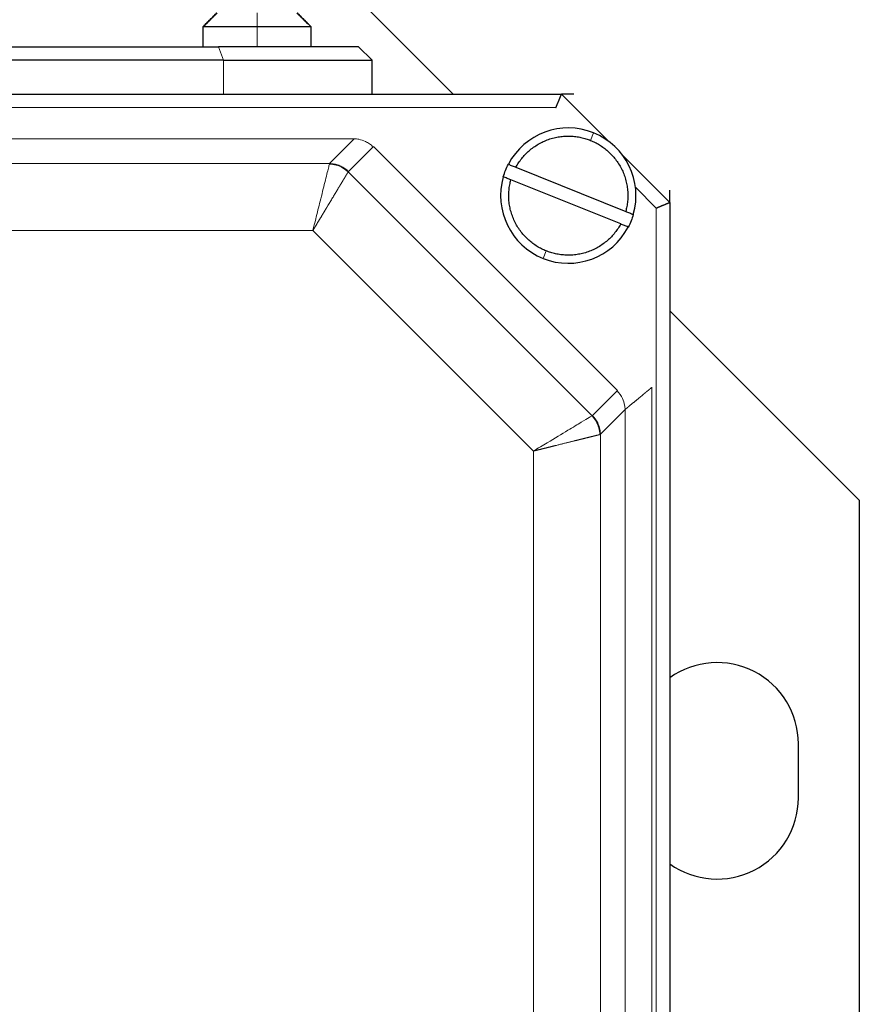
# Model space of a CAD drawing. Header units: inches. Extents: x 0 to 20790, y -12 to 14700.
# Tile 400 of 436: x 13737 to 13799, y 11444 to 11516. Entities that reach past the tile are written whole.
import ezdxf

# ---------------------------------------------------------------- set-up
doc = ezdxf.new("R2010")
doc.units = ezdxf.units.IN
doc.layers.add('1', color=7, linetype='Continuous', true_color=0xffffff)

msp = doc.modelspace()

# ---------------------------------------------------------------- linework, layer by layer
at = {"layer": '1', "color": 2, "linetype": 'Continuous', "lineweight": 25}
for p, q in [((13769.097, 11510.963), (13750.597, 11529.463)), ((13750.597, 11515.971), (13750.597, 11514.463)), ((13750.629, 11515.963), (13754.597, 11515.963)), ((13754.597, 11515.963), (13758.566, 11515.963)), ((13729.097, 11514.463), (13751.755, 11514.463)), ((13762.097, 11514.463), (13751.755, 11514.463)), ((13763.097, 11513.463), (13762.097, 11514.463)), ((13752.129, 11513.463), (13728.097, 11513.463)), ((13752.129, 11513.463), (13763.097, 11513.463)), ((13763.097, 11510.963), (13763.097, 11513.463)), ((13777.097, 11510.963), (13780.597, 11507.463)), ((13777.997, 11510.963), (13777.098, 11510.963)), ((13781.597, 11506.463), (13785.097, 11502.963)), ((13761.349, 11505.242), (13761.33, 11505.214)), ((13773.728, 11505.559), (13781.839, 11502.296)), ((13781.466, 11501.368), (13773.355, 11504.631)), ((13785.097, 11502.962), (13785.097, 11503.863)), ((13785.097, 11502.963), (13785.097, 11388.963)), ((13799.097, 11480.963), (13785.097, 11494.963)), ((13779.348, 11487.196), (13779.376, 11487.215)), ((13799.097, 11480.963), (13799.097, 11410.838)), ((13794.597, 11458.963), (13794.597, 11462.963))]:
    msp.add_line(p, q, dxfattribs=at)
at = {"layer": '1', "color": 110, "linetype": 'Continuous', "lineweight": 13}
for p, q in [((13754.597, 11516.963), (13754.597, 11515.963)), ((13754.597, 11514.463), (13754.597, 11515.963)), ((13751.755, 11514.463), (13752.129, 11513.463)), ((13752.129, 11513.463), (13752.129, 11510.963)), ((13776.683, 11509.963), (13663.511, 11509.963)), ((13779.239, 11507.545), (13779.463, 11508.102)), ((13678.409, 11507.659), (13761.785, 11507.659)), ((13759.962, 11505.836), (13761.785, 11507.659)), ((13763.172, 11507.066), (13761.349, 11505.242)), ((13763.197, 11507.103), (13781.237, 11489.063)), ((13680.233, 11505.836), (13759.962, 11505.836)), ((13761.33, 11505.214), (13779.348, 11487.196)), ((13784.097, 11502.549), (13782.558, 11504.088)), ((13784.097, 11389.377), (13784.097, 11502.549)), ((13758.724, 11500.884), (13681.47, 11500.884)), ((13775.018, 11484.59), (13758.724, 11500.884)), ((13775.731, 11498.824), (13775.955, 11499.381)), ((13779.376, 11487.215), (13781.2, 11489.038)), ((13783.774, 11402.625), (13783.774, 11489.301)), ((13781.793, 11487.651), (13779.97, 11485.828)), ((13781.793, 11487.651), (13781.793, 11404.275)), ((13779.97, 11485.828), (13779.97, 11406.099)), ((13775.018, 11407.336), (13775.018, 11484.59))]:
    msp.add_line(p, q, dxfattribs=at)
at = {"layer": '1', "color": 2, "linetype": 'Continuous', "lineweight": 25}
for centre, radius, start, end in [((13777.597, 11503.463), 5, 68.08544, 152.34627), ((13777.597, 11503.463), 5, 343.82461, 68.08544), ((13777.597, 11503.463), 5, 163.82461, 248.08544), ((13777.597, 11503.463), 5, 248.08544, 332.34627), ((13788.597, 11462.963), 6, 0, 125.685), ((13788.597, 11458.963), 6, 234.315, 0)]:
    msp.add_arc(centre, radius, start, end, dxfattribs=at)
for points, degree in [([(13751.639, 11516.963), (13750.629, 11515.963)], 1), ([(13750.629, 11515.963), (13751.639, 11516.963)], 1), ([(13758.566, 11515.963), (13757.555, 11516.963)], 1), ([(13757.555, 11516.963), (13758.566, 11515.963)], 1), ([(13758.597, 11514.463), (13758.597, 11515.963)], 1), ([(13663.097, 11510.963), (13777.097, 11510.963)], 1), ([(13759.962, 11505.836), (13759.954, 11505.823), (13759.947, 11505.807), (13759.943, 11505.788)], 3), ([(13772.958, 11505.329), (13773.021, 11505.484), (13773.091, 11505.636), (13773.168, 11505.784)], 3), ([(13772.795, 11504.856), (13772.842, 11505.016), (13772.896, 11505.174), (13772.958, 11505.329)], 3), ([(13782.399, 11502.07), (13782.353, 11501.91), (13782.298, 11501.752), (13782.236, 11501.597)], 3), ([(13782.236, 11501.597), (13782.174, 11501.442), (13782.104, 11501.29), (13782.026, 11501.143)], 3), ([(13781.812, 11487.676), (13781.805, 11487.67), (13781.798, 11487.661), (13781.793, 11487.651)], 3)]:
    msp.add_open_spline(points, degree=degree, dxfattribs=at)
for points, knots in [([(13776.683, 11509.963), (13776.685, 11509.968), (13776.689, 11509.978), (13776.695, 11509.993), (13776.701, 11510.007), (13776.707, 11510.021), (13776.713, 11510.035), (13776.718, 11510.049), (13776.724, 11510.062), (13776.729, 11510.075), (13776.735, 11510.088), (13776.74, 11510.101), (13776.745, 11510.114), (13776.75, 11510.126), (13776.755, 11510.138), (13776.76, 11510.15), (13776.765, 11510.162), (13776.77, 11510.173), (13776.774, 11510.184), (13776.779, 11510.195), (13776.783, 11510.206), (13776.787, 11510.216), (13776.792, 11510.226), (13776.796, 11510.236), (13776.8, 11510.246), (13776.804, 11510.255), (13776.808, 11510.264), (13776.811, 11510.273), (13776.815, 11510.282), (13776.819, 11510.291), (13776.822, 11510.299), (13776.825, 11510.307), (13776.829, 11510.315), (13776.832, 11510.322), (13776.835, 11510.33), (13776.838, 11510.337), (13776.851, 11510.368), (13776.872, 11510.42), (13776.902, 11510.491), (13776.929, 11510.556), (13776.953, 11510.615), (13776.971, 11510.659), (13776.985, 11510.691), (13776.994, 11510.715), (13777.004, 11510.737), (13777.012, 11510.759), (13777.021, 11510.779), (13777.028, 11510.799), (13777.036, 11510.817), (13777.043, 11510.834), (13777.049, 11510.851), (13777.056, 11510.866), (13777.061, 11510.88), (13777.067, 11510.893), (13777.072, 11510.905), (13777.076, 11510.915), (13777.08, 11510.925), (13777.084, 11510.933), (13777.087, 11510.941), (13777.09, 11510.947), (13777.092, 11510.952), (13777.094, 11510.956), (13777.095, 11510.959), (13777.096, 11510.962), (13777.097, 11510.963), (13777.097, 11510.963), (13777.097, 11510.963)], [0, 0, 0, 0, 0.009838, 0.019536, 0.029092, 0.038507, 0.047779, 0.056908, 0.065894, 0.074735, 0.083432, 0.091984, 0.10039, 0.108652, 0.116767, 0.124737, 0.132561, 0.140239, 0.147771, 0.155157, 0.162397, 0.169491, 0.17644, 0.183243, 0.189901, 0.196414, 0.202782, 0.209006, 0.215085, 0.221021, 0.226813, 0.232461, 0.237967, 0.24333, 0.248552, 0.253631, 0.258569, 0.314232, 0.367436, 0.418131, 0.466294, 0.511935, 0.533994, 0.556014, 0.577984, 0.599892, 0.621723, 0.643462, 0.665095, 0.686608, 0.707987, 0.729217, 0.750285, 0.771177, 0.79188, 0.812381, 0.832668, 0.85273, 0.872557, 0.892137, 0.911461, 0.930522, 0.949311, 0.967822, 0.986049, 1, 1, 1, 1]), ([(13773.168, 11505.784), (13773.265, 11505.745), (13773.451, 11505.67), (13773.638, 11505.595), (13773.728, 11505.559)], [0, 0, 0, 0, 0.515603, 1, 1, 1, 1]), ([(13773.355, 11504.631), (13773.265, 11504.667), (13773.078, 11504.742), (13772.891, 11504.817), (13772.795, 11504.856)], [0, 0, 0, 0, 0.484397, 1, 1, 1, 1]), ([(13784.097, 11502.549), (13784.102, 11502.551), (13784.112, 11502.555), (13784.127, 11502.561), (13784.141, 11502.567), (13784.155, 11502.573), (13784.169, 11502.579), (13784.183, 11502.584), (13784.196, 11502.59), (13784.209, 11502.596), (13784.222, 11502.601), (13784.235, 11502.606), (13784.248, 11502.612), (13784.26, 11502.617), (13784.272, 11502.622), (13784.284, 11502.627), (13784.295, 11502.631), (13784.307, 11502.636), (13784.318, 11502.641), (13784.329, 11502.645), (13784.339, 11502.65), (13784.35, 11502.654), (13784.36, 11502.658), (13784.37, 11502.662), (13784.38, 11502.666), (13784.389, 11502.67), (13784.398, 11502.674), (13784.407, 11502.678), (13784.416, 11502.681), (13784.425, 11502.685), (13784.433, 11502.688), (13784.441, 11502.691), (13784.449, 11502.695), (13784.456, 11502.698), (13784.464, 11502.701), (13784.471, 11502.704), (13784.502, 11502.717), (13784.554, 11502.738), (13784.625, 11502.768), (13784.69, 11502.795), (13784.749, 11502.819), (13784.793, 11502.837), (13784.826, 11502.851), (13784.849, 11502.86), (13784.871, 11502.87), (13784.892, 11502.879), (13784.913, 11502.887), (13784.932, 11502.895), (13784.95, 11502.903), (13784.968, 11502.911), (13784.984, 11502.917), (13784.999, 11502.924), (13785.013, 11502.93), (13785.026, 11502.935), (13785.038, 11502.94), (13785.048, 11502.944), (13785.058, 11502.948), (13785.066, 11502.952), (13785.074, 11502.955), (13785.08, 11502.957), (13785.086, 11502.959), (13785.09, 11502.961), (13785.093, 11502.962), (13785.096, 11502.963), (13785.097, 11502.963), (13785.097, 11502.963), (13785.097, 11502.963)], [0, 0, 0, 0, 0.009838, 0.019536, 0.029092, 0.038507, 0.047779, 0.056908, 0.065894, 0.074735, 0.083432, 0.091984, 0.10039, 0.108652, 0.116767, 0.124737, 0.132561, 0.140239, 0.147771, 0.155157, 0.162397, 0.169491, 0.17644, 0.183243, 0.189901, 0.196414, 0.202782, 0.209006, 0.215085, 0.221021, 0.226813, 0.232461, 0.237967, 0.24333, 0.248552, 0.253631, 0.258569, 0.314232, 0.367436, 0.418131, 0.466294, 0.511935, 0.533994, 0.556014, 0.577984, 0.599892, 0.621723, 0.643462, 0.665095, 0.686608, 0.707987, 0.729217, 0.750285, 0.771177, 0.79188, 0.812381, 0.832668, 0.85273, 0.872557, 0.892137, 0.911461, 0.930522, 0.949311, 0.967822, 0.986049, 1, 1, 1, 1]), ([(13781.839, 11502.296), (13781.93, 11502.259), (13782.117, 11502.184), (13782.303, 11502.109), (13782.399, 11502.07)], [0, 0, 0, 0, 0.484397, 1, 1, 1, 1]), ([(13782.026, 11501.143), (13781.93, 11501.181), (13781.743, 11501.256), (13781.557, 11501.331), (13781.466, 11501.368)], [0, 0, 0, 0, 0.515603, 1, 1, 1, 1])]:
    msp.add_open_spline(points, degree=3, knots=knots, dxfattribs=at)
for points, weights in [([(13773.728, 11505.559), (13775.598, 11509.01), (13779.239, 11507.545)], [0.957499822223, 0.730173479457, 1]), ([(13779.239, 11507.545), (13782.881, 11506.08), (13781.839, 11502.296)], [1, 0.730173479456, 0.957499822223]), ([(13775.955, 11499.381), (13772.313, 11500.846), (13773.355, 11504.631)], [1, 0.730173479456, 0.957499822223]), ([(13781.466, 11501.368), (13779.597, 11497.916), (13775.955, 11499.381)], [0.957499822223, 0.730173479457, 1])]:
    msp.add_rational_spline(points, weights, degree=2, dxfattribs=at)
at = {"layer": '1', "color": 110, "linetype": 'Continuous', "lineweight": 13}
for points, knots in [([(13761.785, 11507.659), (13761.899, 11507.657), (13762.183, 11507.627), (13762.567, 11507.5), (13762.915, 11507.296), (13763.091, 11507.147), (13763.172, 11507.066)], [0, 0, 0, 0, 0.222222, 0.555556, 0.777778, 1, 1, 1, 1]), ([(13759.943, 11505.788), (13759.927, 11505.724), (13759.856, 11505.438), (13759.639, 11504.565), (13759.295, 11503.181), (13758.98, 11501.915), (13758.795, 11501.171), (13758.724, 11500.884)], [0, 0, 0, 0, 0.144913, 0.425275, 0.675, 0.875, 1, 1, 1, 1]), ([(13761.349, 11505.242), (13761.267, 11505.323), (13761.091, 11505.472), (13760.843, 11505.618), (13760.579, 11505.731), (13760.303, 11505.809), (13760.075, 11505.833), (13759.962, 11505.836)], [0, 0, 0, 0, 0.222222, 0.444444, 0.555556, 0.777778, 1, 1, 1, 1]), ([(13761.33, 11505.214), (13761.329, 11505.212), (13761.327, 11505.208), (13761.323, 11505.202), (13761.319, 11505.196), (13761.315, 11505.189), (13761.311, 11505.183), (13761.307, 11505.176), (13761.303, 11505.169), (13761.298, 11505.161), (13761.294, 11505.154), (13761.289, 11505.146), (13761.285, 11505.138), (13761.28, 11505.129), (13761.275, 11505.121), (13761.269, 11505.112), (13761.264, 11505.103), (13761.258, 11505.094), (13761.253, 11505.085), (13761.247, 11505.075), (13761.241, 11505.065), (13761.235, 11505.055), (13761.229, 11505.045), (13761.223, 11505.034), (13761.216, 11505.023), (13761.21, 11505.012), (13761.203, 11505.001), (13761.196, 11504.989), (13761.189, 11504.977), (13761.182, 11504.965), (13761.174, 11504.953), (13761.167, 11504.941), (13761.159, 11504.928), (13761.151, 11504.915), (13761.143, 11504.902), (13761.135, 11504.888), (13761.127, 11504.874), (13761.118, 11504.86), (13761.11, 11504.846), (13761.101, 11504.832), (13761.092, 11504.817), (13761.083, 11504.802), (13761.074, 11504.787), (13761.065, 11504.771), (13761.055, 11504.756), (13761.046, 11504.74), (13761.036, 11504.724), (13761.026, 11504.707), (13761.016, 11504.69), (13761.006, 11504.674), (13760.995, 11504.656), (13760.985, 11504.639), (13760.974, 11504.621), (13760.963, 11504.604), (13760.952, 11504.586), (13760.941, 11504.567), (13760.93, 11504.549), (13760.919, 11504.53), (13760.907, 11504.511), (13760.896, 11504.492), (13760.884, 11504.472), (13760.872, 11504.452), (13760.86, 11504.432), (13760.848, 11504.412), (13760.835, 11504.392), (13760.823, 11504.371), (13760.81, 11504.35), (13760.797, 11504.329), (13760.784, 11504.308), (13760.771, 11504.286), (13760.758, 11504.264), (13760.745, 11504.242), (13760.732, 11504.22), (13760.718, 11504.198), (13760.704, 11504.175), (13760.691, 11504.152), (13760.657, 11504.096), (13760.602, 11504.005), (13760.526, 11503.878), (13760.449, 11503.75), (13760.373, 11503.621), (13760.295, 11503.491), (13760.215, 11503.358), (13760.133, 11503.223), (13760.051, 11503.086), (13759.967, 11502.948), (13759.883, 11502.809), (13759.82, 11502.705), (13759.779, 11502.637), (13759.761, 11502.606), (13759.742, 11502.575), (13759.722, 11502.542), (13759.702, 11502.509), (13759.682, 11502.476), (13759.661, 11502.441), (13759.64, 11502.406), (13759.619, 11502.37), (13759.597, 11502.333), (13759.574, 11502.296), (13759.551, 11502.258), (13759.528, 11502.219), (13759.504, 11502.179), (13759.48, 11502.139), (13759.455, 11502.098), (13759.43, 11502.056), (13759.405, 11502.013), (13759.378, 11501.97), (13759.352, 11501.925), (13759.325, 11501.881), (13759.297, 11501.835), (13759.269, 11501.788), (13759.241, 11501.741), (13759.212, 11501.693), (13759.183, 11501.644), (13759.153, 11501.595), (13759.122, 11501.545), (13759.092, 11501.494), (13759.06, 11501.442), (13759.029, 11501.389), (13758.997, 11501.336), (13758.964, 11501.282), (13758.931, 11501.227), (13758.897, 11501.172), (13758.864, 11501.116), (13758.829, 11501.059), (13758.795, 11501.001), (13758.759, 11500.943), (13758.736, 11500.904), (13758.724, 11500.884)], [0, 0, 0, 0, 0.004758, 0.009533, 0.014325, 0.019135, 0.023962, 0.028806, 0.033667, 0.038544, 0.043438, 0.048349, 0.053276, 0.058219, 0.063179, 0.068154, 0.073146, 0.078153, 0.083175, 0.088213, 0.093266, 0.098334, 0.103418, 0.108516, 0.113628, 0.118755, 0.123897, 0.129053, 0.134222, 0.139406, 0.144603, 0.149813, 0.155037, 0.160274, 0.165524, 0.170787, 0.176063, 0.18135, 0.18665, 0.191962, 0.197286, 0.202622, 0.207969, 0.213327, 0.218697, 0.224077, 0.229468, 0.234869, 0.240281, 0.245703, 0.251134, 0.256576, 0.262026, 0.267486, 0.272955, 0.278433, 0.283919, 0.289414, 0.294917, 0.300428, 0.305947, 0.311473, 0.317007, 0.322547, 0.328095, 0.333649, 0.33921, 0.344777, 0.35035, 0.355928, 0.361512, 0.367102, 0.372696, 0.378296, 0.3839, 0.389509, 0.395121, 0.425018, 0.453976, 0.482007, 0.509226, 0.536226, 0.56308, 0.589754, 0.616219, 0.642445, 0.668401, 0.69406, 0.699541, 0.705129, 0.710825, 0.71663, 0.722543, 0.728565, 0.734697, 0.740939, 0.74729, 0.753753, 0.760326, 0.767011, 0.773807, 0.780715, 0.787735, 0.794867, 0.802112, 0.80947, 0.816941, 0.824525, 0.832222, 0.840034, 0.847958, 0.855996, 0.864149, 0.872414, 0.880794, 0.889287, 0.897894, 0.906614, 0.915447, 0.924394, 0.933453, 0.942626, 0.95191, 0.961306, 0.970813, 0.980432, 0.990161, 1, 1, 1, 1]), ([(13781.2, 11489.038), (13781.362, 11488.876), (13781.598, 11488.543), (13781.761, 11488.049), (13781.791, 11487.765), (13781.793, 11487.651)], [0, 0, 0, 0, 0.444444, 0.777778, 1, 1, 1, 1]), ([(13783.774, 11489.301), (13783.766, 11489.295), (13783.751, 11489.282), (13783.728, 11489.264), (13783.706, 11489.245), (13783.684, 11489.227), (13783.663, 11489.209), (13783.641, 11489.192), (13783.621, 11489.174), (13783.6, 11489.157), (13783.579, 11489.14), (13783.559, 11489.124), (13783.54, 11489.108), (13783.52, 11489.092), (13783.501, 11489.076), (13783.482, 11489.06), (13783.464, 11489.045), (13783.446, 11489.03), (13783.428, 11489.015), (13783.41, 11489.001), (13783.393, 11488.986), (13783.376, 11488.972), (13783.36, 11488.959), (13783.343, 11488.945), (13783.327, 11488.932), (13783.312, 11488.919), (13783.296, 11488.906), (13783.281, 11488.894), (13783.267, 11488.881), (13783.252, 11488.869), (13783.238, 11488.858), (13783.224, 11488.846), (13783.211, 11488.835), (13783.198, 11488.824), (13783.185, 11488.813), (13783.172, 11488.803), (13783.119, 11488.759), (13783.027, 11488.683), (13782.902, 11488.579), (13782.785, 11488.482), (13782.679, 11488.394), (13782.595, 11488.324), (13782.531, 11488.271), (13782.482, 11488.231), (13782.431, 11488.188), (13782.377, 11488.144), (13782.32, 11488.096), (13782.261, 11488.047), (13782.203, 11488), (13782.15, 11487.956), (13782.109, 11487.922), (13782.078, 11487.896), (13782.056, 11487.878), (13782.035, 11487.861), (13782.015, 11487.844), (13781.996, 11487.828), (13781.977, 11487.813), (13781.959, 11487.798), (13781.943, 11487.784), (13781.927, 11487.771), (13781.911, 11487.759), (13781.897, 11487.747), (13781.884, 11487.736), (13781.871, 11487.725), (13781.859, 11487.715), (13781.848, 11487.706), (13781.838, 11487.697), (13781.828, 11487.689), (13781.82, 11487.682), (13781.815, 11487.678), (13781.812, 11487.676)], [0, 0, 0, 0, 0.00915, 0.018181, 0.027093, 0.035885, 0.044558, 0.053112, 0.061545, 0.069858, 0.078052, 0.086125, 0.094077, 0.10191, 0.109622, 0.117214, 0.124685, 0.132037, 0.139268, 0.146378, 0.153369, 0.160239, 0.166989, 0.17362, 0.18013, 0.186521, 0.192792, 0.198944, 0.204976, 0.210889, 0.216684, 0.222359, 0.227916, 0.233354, 0.238674, 0.243876, 0.248959, 0.305151, 0.358436, 0.408807, 0.456272, 0.500858, 0.522778, 0.546093, 0.570834, 0.597372, 0.625811, 0.658563, 0.690311, 0.721017, 0.750645, 0.764827, 0.778896, 0.792853, 0.806695, 0.820422, 0.834032, 0.847525, 0.860899, 0.874153, 0.887287, 0.9003, 0.913192, 0.925961, 0.938608, 0.951132, 0.963533, 0.975811, 0.987967, 1, 1, 1, 1]), ([(13779.348, 11487.196), (13779.299, 11487.166), (13779.115, 11487.056), (13778.569, 11486.727), (13777.535, 11486.105), (13776.268, 11485.342), (13775.363, 11484.797), (13775.018, 11484.59)], [0, 0, 0, 0, 0.125, 0.325, 0.552099, 0.829835, 1, 1, 1, 1]), ([(13779.97, 11485.828), (13779.967, 11485.956), (13779.945, 11486.148), (13779.878, 11486.397), (13779.811, 11486.578), (13779.726, 11486.752), (13779.592, 11486.973), (13779.468, 11487.123), (13779.376, 11487.215)], [0, 0, 0, 0, 0.25, 0.375, 0.5, 0.625, 0.75, 1, 1, 1, 1]), ([(13779.922, 11485.809), (13779.92, 11485.808), (13779.915, 11485.807), (13779.908, 11485.805), (13779.9, 11485.803), (13779.892, 11485.801), (13779.884, 11485.799), (13779.876, 11485.797), (13779.867, 11485.795), (13779.858, 11485.793), (13779.849, 11485.79), (13779.839, 11485.788), (13779.829, 11485.785), (13779.819, 11485.783), (13779.808, 11485.78), (13779.797, 11485.777), (13779.786, 11485.774), (13779.774, 11485.771), (13779.762, 11485.768), (13779.75, 11485.765), (13779.738, 11485.762), (13779.725, 11485.759), (13779.712, 11485.756), (13779.698, 11485.752), (13779.685, 11485.749), (13779.671, 11485.745), (13779.656, 11485.742), (13779.641, 11485.738), (13779.626, 11485.734), (13779.611, 11485.73), (13779.595, 11485.726), (13779.579, 11485.722), (13779.563, 11485.718), (13779.546, 11485.714), (13779.529, 11485.71), (13779.512, 11485.705), (13779.494, 11485.701), (13779.476, 11485.696), (13779.457, 11485.692), (13779.439, 11485.687), (13779.419, 11485.683), (13779.4, 11485.678), (13779.38, 11485.673), (13779.36, 11485.668), (13779.34, 11485.663), (13779.319, 11485.658), (13779.298, 11485.653), (13779.277, 11485.647), (13779.255, 11485.642), (13779.233, 11485.637), (13779.21, 11485.631), (13779.188, 11485.625), (13779.165, 11485.62), (13779.141, 11485.614), (13779.118, 11485.608), (13779.094, 11485.602), (13779.069, 11485.596), (13779.045, 11485.59), (13779.02, 11485.584), (13778.994, 11485.578), (13778.969, 11485.572), (13778.943, 11485.565), (13778.917, 11485.559), (13778.89, 11485.553), (13778.863, 11485.546), (13778.836, 11485.539), (13778.809, 11485.533), (13778.781, 11485.526), (13778.753, 11485.519), (13778.725, 11485.512), (13778.696, 11485.505), (13778.667, 11485.498), (13778.638, 11485.49), (13778.609, 11485.483), (13778.579, 11485.476), (13778.549, 11485.468), (13778.519, 11485.461), (13778.488, 11485.453), (13778.457, 11485.446), (13778.426, 11485.438), (13778.395, 11485.43), (13778.364, 11485.422), (13778.332, 11485.414), (13778.3, 11485.406), (13778.267, 11485.398), (13778.235, 11485.39), (13778.184, 11485.377), (13778.115, 11485.36), (13778.026, 11485.338), (13777.934, 11485.315), (13777.839, 11485.291), (13777.741, 11485.267), (13777.64, 11485.241), (13777.535, 11485.215), (13777.427, 11485.189), (13777.316, 11485.161), (13777.202, 11485.133), (13777.085, 11485.104), (13776.965, 11485.074), (13776.841, 11485.043), (13776.746, 11485.019), (13776.679, 11485.003), (13776.643, 11484.994), (13776.606, 11484.985), (13776.568, 11484.975), (13776.528, 11484.965), (13776.488, 11484.955), (13776.447, 11484.945), (13776.405, 11484.934), (13776.362, 11484.924), (13776.317, 11484.912), (13776.272, 11484.901), (13776.226, 11484.89), (13776.179, 11484.878), (13776.13, 11484.866), (13776.081, 11484.854), (13776.031, 11484.841), (13775.979, 11484.828), (13775.927, 11484.815), (13775.873, 11484.802), (13775.819, 11484.788), (13775.763, 11484.775), (13775.707, 11484.761), (13775.649, 11484.746), (13775.59, 11484.732), (13775.531, 11484.717), (13775.47, 11484.702), (13775.409, 11484.687), (13775.346, 11484.671), (13775.282, 11484.656), (13775.218, 11484.64), (13775.152, 11484.623), (13775.085, 11484.607), (13775.041, 11484.596), (13775.018, 11484.59)], [0, 0, 0, 0, 0.005099, 0.01022, 0.015364, 0.020531, 0.02572, 0.030931, 0.036164, 0.041418, 0.046695, 0.051993, 0.057312, 0.062653, 0.068014, 0.073396, 0.078799, 0.084222, 0.089665, 0.095129, 0.100612, 0.106114, 0.111636, 0.117177, 0.122737, 0.128316, 0.133914, 0.139529, 0.145163, 0.150814, 0.156483, 0.162169, 0.167872, 0.173592, 0.179329, 0.185082, 0.190851, 0.196636, 0.202436, 0.208252, 0.214083, 0.219928, 0.225788, 0.231662, 0.23755, 0.243452, 0.249367, 0.255295, 0.261236, 0.267189, 0.273154, 0.279132, 0.285121, 0.291121, 0.297133, 0.303155, 0.309188, 0.31523, 0.321283, 0.327345, 0.333416, 0.339497, 0.345585, 0.351682, 0.357788, 0.3639, 0.37002, 0.376148, 0.382282, 0.388422, 0.394568, 0.400721, 0.406878, 0.413041, 0.419209, 0.425381, 0.431558, 0.437738, 0.443922, 0.45011, 0.4563, 0.462493, 0.468689, 0.474886, 0.481105, 0.487368, 0.493676, 0.509748, 0.526111, 0.542763, 0.559708, 0.576944, 0.594474, 0.612297, 0.630412, 0.64882, 0.667519, 0.686508, 0.705785, 0.725347, 0.745193, 0.750708, 0.756357, 0.762141, 0.768062, 0.774118, 0.780311, 0.786641, 0.793109, 0.799714, 0.806456, 0.813338, 0.820357, 0.827516, 0.834814, 0.842251, 0.849828, 0.857544, 0.865401, 0.873397, 0.881533, 0.88981, 0.898226, 0.906782, 0.915479, 0.924315, 0.93329, 0.942405, 0.951659, 0.961052, 0.970583, 0.980251, 0.990057, 1, 1, 1, 1]), ([(13779.97, 11485.828), (13779.968, 11485.827), (13779.965, 11485.825), (13779.961, 11485.823), (13779.956, 11485.82), (13779.951, 11485.818), (13779.945, 11485.816), (13779.94, 11485.814), (13779.934, 11485.812), (13779.928, 11485.81), (13779.924, 11485.809), (13779.922, 11485.809)], [0, 0, 0, 0, 0.111307, 0.222566, 0.333777, 0.444939, 0.556052, 0.667115, 0.778128, 0.889089, 1, 1, 1, 1])]:
    msp.add_open_spline(points, degree=3, knots=knots, dxfattribs=at)
for points in [[(13761.33, 11505.214), (13761.208, 11505.332), (13760.932, 11505.539), (13760.454, 11505.737), (13760.113, 11505.786), (13759.943, 11505.788)], [(13779.922, 11485.809), (13779.92, 11485.979), (13779.871, 11486.32), (13779.673, 11486.798), (13779.466, 11487.074), (13779.348, 11487.196)]]:
    msp.add_open_spline(points, degree=3, dxfattribs=at)

doc.saveas('drawing.dxf')
